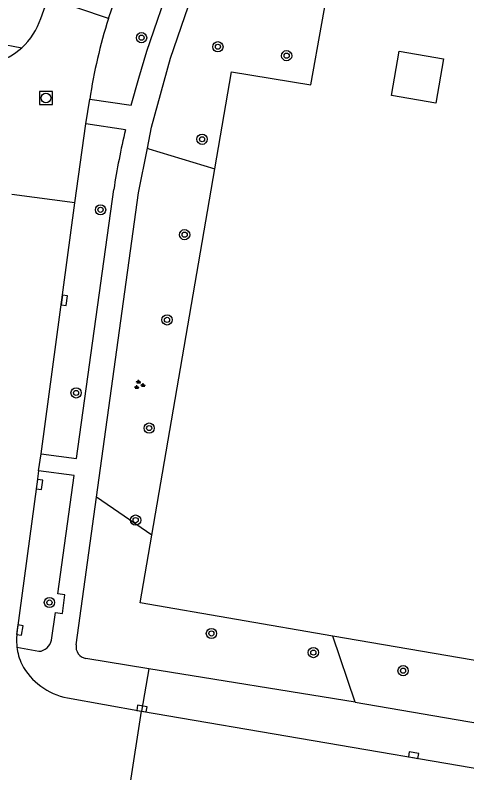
# Model space of a CAD drawing. Extents: x 131000 to 133014, y 396499 to 399001.
# Drawn here: x 131476.4 to 131511.6, y 397858.9 to 397918 of the extents above; entities that cross this region are included whole.
import ezdxf

# ---------------------------------------------------------------- set-up
doc = ezdxf.new("R2010")
doc.units = 0
for name, color, linetype in [('gg-afsc-hekwerk', 7, 'Continuous'), ('gg-bbg-gedigitaliseerde bijgebouw', 7, 'Continuous'), ('gg-knt-verharding', 7, 'Continuous'), ('gt-grn-groengrens', 7, 'Continuous'), ('gt-grn-weggrens', 7, 'Continuous'), ('gt-symb-boom', 7, 'Continuous'), ('gt-symb-groenvak', 7, 'Continuous'), ('gt-symb-kolk', 7, 'Continuous'), ('gt-symb-rioolschacht', 7, 'Continuous')]:
    doc.layers.add(name, color=color, linetype=linetype)

# ---------------------------------------------------------------- blocks, each defined once
blk = doc.blocks.new('gt0-BOOM')
at = {"layer": 'gt-symb-boom'}
for radius in [0.4, 0.2]:
    blk.add_circle((0, 0), radius, dxfattribs=at)
blk = doc.blocks.new('gt0-RS')
at = {"layer": 'gt-symb-rioolschacht'}
blk.add_lwpolyline([(-0.5, -0.5), (0.5, -0.5), (0.5, 0.5), (-0.5, 0.5)], close=True, dxfattribs=at)
blk.add_circle((0, 0), 0.375, dxfattribs=at)
blk = doc.blocks.new('gt0-KOLK')
at = {"layer": 'gt-symb-kolk'}
blk.add_lwpolyline([(0, 0), (0.375, 0), (0.375, 0.4), (-0.375, 0.4), (-0.375, 0), (0, 0)], dxfattribs=at)
blk = doc.blocks.new('gt0-GRVAK')
at = {"layer": 'gt-symb-groenvak'}
for p, q in [((-0.11, 0.189), (-0.228, 0.24)), ((-0.182, 0.153), (0.088, 0.153)), ((-0.091, 0.211), (-0.156, 0.322)), ((-0.047, 0.214), (-0.047, 0.393)), ((-0.004, 0.211), (0.061, 0.322)), ((0.015, 0.189), (0.133, 0.24)), ((0.262, -0.052), (0.197, 0.059)), ((0.305, -0.049), (0.305, 0.13)), ((0.349, -0.052), (0.414, 0.059)), ((-0.245, -0.228), (-0.363, -0.177)), ((-0.318, -0.264), (-0.047, -0.264)), ((-0.226, -0.206), (-0.291, -0.095)), ((-0.183, -0.203), (-0.183, -0.024)), ((-0.139, -0.206), (-0.074, -0.095)), ((-0.12, -0.228), (-0.002, -0.177)), ((0.243, -0.074), (0.125, -0.023)), ((0.17, -0.11), (0.441, -0.11)), ((0.368, -0.074), (0.486, -0.023))]:
    blk.add_line(p, q, dxfattribs=at)

msp = doc.modelspace()

# ---------------------------------------------------------------- linework, layer by layer
at = {"layer": 'gg-afsc-hekwerk'}
for p, q in [((131487.066, 397877.439), (131491.966, 397905.996)), ((131519.174, 397866.471), (131501.149, 397869.576))]:
    msp.add_line(p, q, dxfattribs=at)
for points in [[(131499.455, 397912.532), (131501.165, 397922.123), (131505.556, 397921.45)], [(131491.966, 397905.996), (131493.262, 397913.548), (131499.455, 397912.532)], [(131501.149, 397869.576), (131486.16, 397872.159), (131487.066, 397877.439)]]:
    msp.add_lwpolyline(points, dxfattribs=at)
at = {"layer": 'gg-bbg-gedigitaliseerde bijgebouw'}
msp.add_lwpolyline([(131509.777, 397914.565), (131509.186, 397911.116), (131505.737, 397911.706), (131506.327, 397915.156), (131509.777, 397914.565)], dxfattribs=at)
at = {"layer": 'gg-knt-verharding'}
for p, q in [((131478.404, 397917.717), (131478.974, 397919.328)), ((131483.668, 397917.707), (131478.974, 397919.328)), ((131471.525, 397916.442), (131476.929, 397915.436)), ((131481.925, 397909.514), (131482.217, 397911.43)), ((131481.068, 397903.34), (131481.925, 397909.514)), ((131484.994, 397909.047), (131481.925, 397909.514)), ((131481.068, 397903.34), (131476.155, 397903.984)), ((131478.425, 397883.789), (131481.068, 397903.34)), ((131478.233, 397882.455), (131478.425, 397883.789)), ((131481.164, 397868.899), (131482.752, 397880.404)), ((131476.537, 397868.726), (131478.243, 397868.389)), ((131486.815, 397867.035), (131481.924, 397867.827)), ((131502.899, 397864.431), (131486.815, 397867.035)), ((131480.473, 397864.756), (131486.25, 397863.725)), ((131486.25, 397863.725), (131546.907, 397853.345))]:
    msp.add_line(p, q, dxfattribs=at)
for points in [[(131483.668, 397917.707), (131487.757, 397929.55), (131487.974, 397930.233)], [(131482.217, 397911.43), (131485.449, 397910.954), (131486.038, 397913.071), (131486.664, 397915.177), (131490.554, 397926.524), (131490.783, 397926.47), (131490.871, 397926.636), (131491.038, 397926.585), (131492.115, 397929.675)], [(131486.709, 397907.596), (131487.033, 397909.247), (131488.517, 397914.612), (131493.529, 397929.216)], [(131482.752, 397880.404), (131486.028, 397904.132), (131486.709, 397907.596)], [(131478.425, 397883.789), (131481.189, 397883.423), (131484.092, 397904.385)], [(131478.233, 397882.455), (131478.105, 397881.419), (131476.526, 397869.831), (131476.499, 397869.278), (131476.537, 397868.726)], [(131479.233, 397869.271), (131479.544, 397871.413), (131480.1, 397871.331), (131480.29, 397872.788), (131479.723, 397872.861), (131480.994, 397882.09), (131478.233, 397882.455)], [(131502.899, 397864.431), (131519.711, 397861.534), (131520.319, 397864.868), (131518.939, 397865.106), (131519.174, 397866.471)]]:
    msp.add_lwpolyline(points, dxfattribs=at)
for centre, radius, start, end in [((131473.368, 397919.356), 5.296, 312.25307, 341.96978), ((131523.955, 397905.088), 42.217, 162.60801, 171.36009), ((131473.366, 397919.357), 5.298, 259.81903, 312.26674), ((131551.681, 397893.726), 68.425, 167.06129, 171.03823), ((131478.193, 397869.442), 1.054, 272.72266, 350.67361), ((131481.193, 397869.327), 4.694, 187.35929, 204.44119), ((131482.073, 397868.738), 0.923, 169.95715, 260.71272), ((131481.442, 397869.783), 5.119, 207.92769, 259.08943)]:
    msp.add_arc(centre, radius, start, end, dxfattribs=at)
at = {"layer": 'gt-grn-groengrens'}
for p, q in [((131486.818, 397907.562), (131486.709, 397907.596)), ((131486.818, 397907.562), (131491.966, 397905.996)), ((131487.066, 397877.439), (131482.752, 397880.404)), ((131502.899, 397864.431), (131501.149, 397869.576))]:
    msp.add_line(p, q, dxfattribs=at)
at = {"layer": 'gt-grn-weggrens'}
for p in [(131486.815, 397867.035), (131485.342, 397857.821)]:
    msp.add_line(p, (131486.25, 397863.725), dxfattribs=at)

# ---------------------------------------------------------------- block references
at = {"layer": 'gt-symb-boom'}
for p in [(131486.258, 397916.218), (131492.205, 397915.513), (131490.968, 397908.3), (131483.061, 397902.803), (131489.613, 397900.865), (131488.24, 397894.224), (131481.153, 397888.531), (131486.849, 397885.79), (131485.795, 397878.615), (131479.078, 397872.192), (131491.699, 397869.78), (131499.641, 397868.292), (131506.632, 397866.881)]:
    msp.add_blockref('gt0-BOOM', p, dxfattribs=at)
at = {"layer": 'gt-symb-boom', "rotation": 80.55652508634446}
msp.add_blockref('gt0-BOOM', (131497.56, 397914.816), dxfattribs=at)
at = {"layer": 'gt-symb-groenvak'}
msp.add_blockref('gt0-GRVAK', (131486.075, 397889.159), dxfattribs=at)
at = {"layer": 'gt-symb-kolk'}
for p, rotation in [((131480.039, 397895.775), -97.67357193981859), ((131478.105, 397881.419), -97.73063626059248), ((131476.566, 397870.081), -99.09218929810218), ((131486.25, 397863.725), -9.44347491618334), ((131507.415, 397860.105), -9.905079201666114)]:
    msp.add_blockref('gt0-KOLK', p, dxfattribs=dict(at, rotation=rotation))
at = {"layer": 'gt-symb-rioolschacht'}
msp.add_blockref('gt0-RS', (131478.804, 397911.52), dxfattribs=at)

doc.saveas('drawing.dxf')
